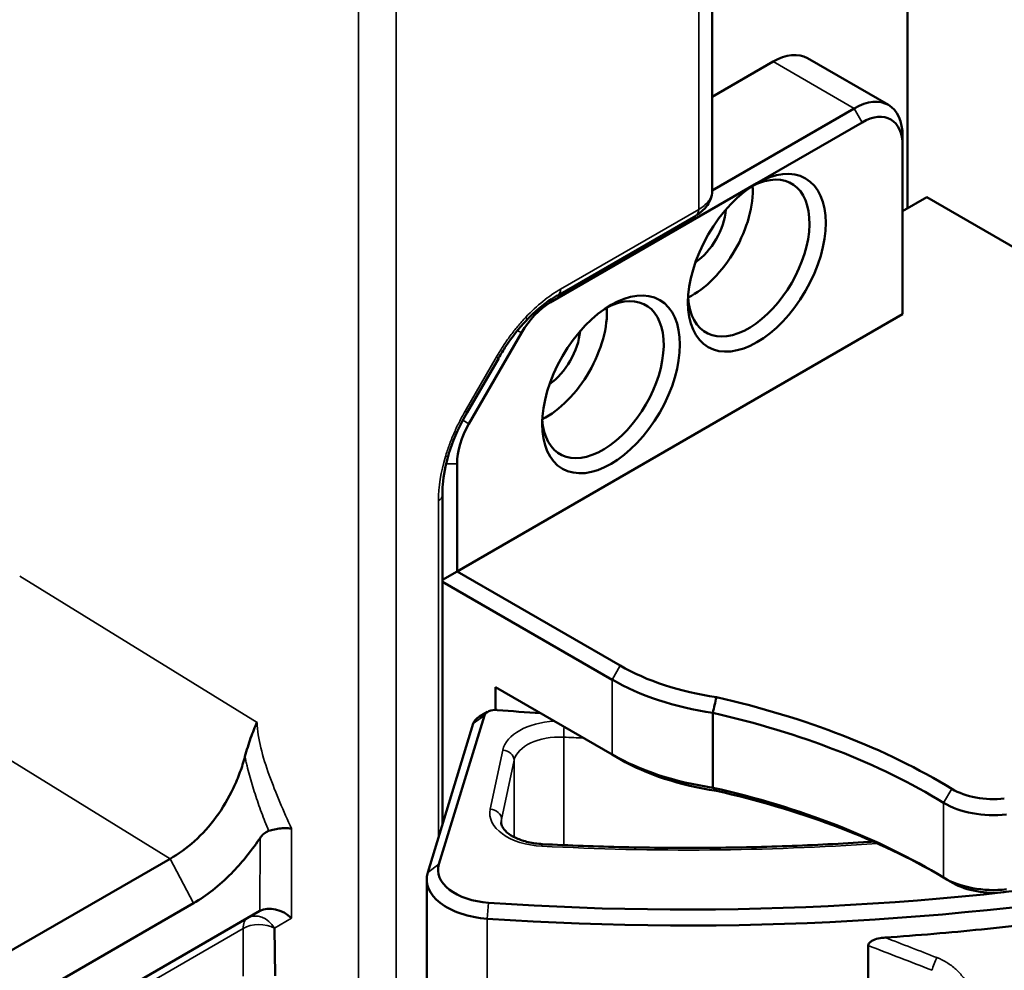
# Model space of a CAD drawing. Header units: millimetres. Extents: x 0 to 14369, y -869 to 2970.
# Tile 578 of 656: x 3853 to 3896, y 1370 to 1411. Entities that reach past the tile are written whole.
import ezdxf

# ---------------------------------------------------------------- set-up
doc = ezdxf.new("R2010")
doc.units = ezdxf.units.MM
doc.header["$LTSCALE"] = 10
doc.layers.add('Sichtbar (ISO)', color=7, linetype='Continuous', lineweight=50)
doc.layers.add('Sichtbar schmal (ISO)', color=7, linetype='Continuous', lineweight=35)

msp = doc.modelspace()

# ---------------------------------------------------------------- linework, layer by layer
at = {"layer": 'Sichtbar (ISO)'}
for p, q in [((3891.842, 1604.842), (3891.842, 1402.84)), ((3883.314, 1452.386), (3883.314, 1403.599)), ((3883.314, 1407.715), (3885.973, 1409.25)), ((3891.008, 1407.357), (3887.473, 1409.398)), ((3889.508, 1407.209), (3883.314, 1403.632)), ((3889.862, 1406.596), (3885.266, 1403.943)), ((3891.63, 1405.984), (3891.63, 1405.576)), ((3891.63, 1398.227), (3891.63, 1405.576)), ((3885.266, 1403.943), (3876.245, 1398.734)), ((3892.69, 1403.33), (3891.63, 1402.718)), ((3892.69, 1403.33), (3896.636, 1401.052)), ((3882.603, 1402.526), (3876.575, 1399.045)), ((3872.184, 1387), (3891.63, 1398.227)), ((3875.192, 1397.944), (3875.192, 1397.944)), ((3872.702, 1393.443), (3874.995, 1397.415)), ((3873.998, 1396.313), (3872.624, 1393.933)), ((3873.996, 1396.315), (3873.996, 1396.315)), ((3871.808, 1392.084), (3871.808, 1392.084)), ((3872.184, 1391.701), (3872.184, 1387)), ((3871.546, 1390.335), (3871.546, 1375.981)), ((3871.546, 1386.632), (3872.184, 1387)), ((3872.184, 1387), (3879.304, 1382.89)), ((3871.546, 1386.552), (3878.95, 1382.277)), ((3878.95, 1379.011), (3873.857, 1381.952)), ((3873.857, 1380.956), (3873.857, 1381.952)), ((3873.515, 1380.872), (3873.161, 1380.668)), ((3883.346, 1377.561), (3883.346, 1380.827)), ((3870.9, 1373.866), (3872.884, 1380.36)), ((3871.393, 1374.224), (3873.376, 1380.718)), ((3879.304, 1378.807), (3878.95, 1379.011)), ((3859.659, 1374.465), (3779.6, 1328.242)), ((3870.855, 1373.565), (3870.855, 1353.969)), ((3893.828, 1373.4), (3893.475, 1373.605)), ((3863.58, 1373.078), (3863.58, 1373.078)), ((3814.201, 1345.689), (3860.677, 1372.522)), ((3817.28, 1345.453), (3863.578, 1372.183)), ((3864.24, 1369.347), (3864.216, 1371.439)), ((3890.13, 1370.671), (3890.13, 1353.317))]:
    msp.add_line(p, q, dxfattribs=at)
for centre, major_axis, ratio, start_param, end_param in [((3885.973, 1406.8), (1.5, 2.598), 0.57735, 0, 0.785398), ((3889.508, 1404.759), (1.5, 2.598), 0.57735, 5.497787, 7.068583), ((3889.862, 1404.555), (1.25, 2.165), 0.57735, 5.497787, 7.068583), ((3884.912, 1400.677), (1.875, 3.248), 0.57735, 2.420819, 7.003959), ((3882.437, 1402.105), (-1.875, -3.248), 0.57735, 0.720774, 2.420819), ((3882.437, 1402.105), (1.05, 1.819), 0.57735, 4.023953, 5.400825), ((3878.548, 1395.369), (1.875, 3.248), 0.57735, 2.420819, 7.003959), ((3876.268, 1399.576), (0.305, -0.528), 0.57735, 6.278154, 6.283757), ((3876.245, 1396.693), (1.25, 2.165), 0.57735, 0.785398, 1.570796), ((3876.073, 1396.798), (-1.875, -3.248), 0.57735, 0.720774, 2.420819), ((3876.073, 1396.798), (1.05, 1.819), 0.57735, 4.023953, 5.400825), ((3873.952, 1392.722), (1.25, 2.165), 0.57735, 1.570796, 2.356194), ((3870.933, 1390.336), (0.61, 0), 0.57735, 6.282613, 6.288212), ((3882.225, 1414.679), (-73.5, 0), 0.57735, 1.452631, 2.309141), ((3882.225, 1414.271), (-74, 0), 0.57735, 1.452631, 2.311126), ((3885.753, 1386.613), (9.12, 0), 0.57735, 3.926991, 4.462813), ((3885.753, 1386.205), (9.62, 0), 0.57735, 3.926987, 4.459556), ((3879.293, 1368.038), (6.487, 26.156), 0.03659, 5.232359, 5.262575), ((3873.177, 1366.262), (28.357, 0), 0.57735, 0.757546, 1.19821), ((3873.868, 1380.668), (-0.5, 0), 0.57735, 4.571476, 6.108652), ((3882.225, 1414.679), (59, 0), 0.57735, 4.571476, 4.603663), ((3873.177, 1365.854), (27.857, 0), 0.57735, 0.757546, 1.197124), ((3873.868, 1380.259), (-1, 0), 0.57735, 5.497787, 6.108652), ((3885.753, 1382.939), (-9.62, 0), 0.57735, 0.785398, 1.317963), ((3885.753, 1382.53), (-9.12, 0), 0.57735, 0.785398, 1.321221), ((3873.177, 1362.588), (-27.857, 0), 0.57735, 3.899135, 4.338717), ((3878.994, 1380.531), (6.88, -5.465), 0.054135, 0.900402, 0.929585), ((3873.177, 1362.179), (-28.357, 0), 0.57735, 3.935846, 4.339803), ((3895.596, 1378.504), (2.5, 0), 0.57735, 3.899139, 4.901708), ((3895.596, 1378.095), (3, 0), 0.57735, 3.899139, 4.901843), ((3873.855, 1373.973), (-2.5, 0), 0.57735, 6.108652, 7.735817), ((3873.855, 1373.565), (-3, 0), 0.57735, 6.108652, 7.735817), ((3895.596, 1374.829), (-3, 0), 0.57735, 0.757583, 1.760249), ((3895.596, 1374.421), (-2.5, 0), 0.57735, 0.785398, 1.760249), ((3864.291, 1371.439), (0.927, -0.535), 0.701919, 1.222787, 2.748896)]:
    msp.add_ellipse(centre, major_axis=major_axis, ratio=ratio, start_param=start_param, end_param=end_param, dxfattribs=at)
for centre, major_axis in [((3885.266, 1400.472), (2.125, 3.681)), ((3878.902, 1395.165), (-2.125, -3.681))]:
    msp.add_ellipse(centre, major_axis=major_axis, ratio=0.57735, dxfattribs=at)
for points, knots in [([(3883.314, 1403.599), (3883.314, 1403.477), (3883.289, 1403.353), (3883.198, 1403.118), (3883.13, 1403.004), (3882.948, 1402.784), (3882.827, 1402.678), (3882.678, 1402.58), (3882.664, 1402.571), (3882.65, 1402.562)], [0, 0, 0, 0, 0.0443889, 0.0443889, 0.0905727, 0.0905727, 0.1450697, 0.1450697, 0.1506254, 0.1506254, 0.1506254, 0.1506254]), ([(3876.57, 1399.051), (3876.212, 1398.844), (3875.84, 1398.568), (3875.387, 1398.145), (3875.289, 1398.047), (3875.192, 1397.944)], [0, 0, 0, 0, 0.1592683, 0.1592683, 0.2042913, 0.2042913, 0.2042913, 0.2042913]), ([(3875.192, 1397.944), (3874.879, 1397.614), (3874.58, 1397.233), (3874.202, 1396.664), (3874.095, 1396.491), (3873.994, 1396.316)], [0, 0, 0, 0, 0.1451164, 0.1451164, 0.2059507, 0.2059507, 0.2059507, 0.2059507]), ([(3872.62, 1393.935), (3872.32, 1393.416), (3872.063, 1392.859), (3871.856, 1392.239), (3871.831, 1392.161), (3871.808, 1392.084)], [0, 0, 0, 0, 0.1798777, 0.1798777, 0.2055662, 0.2055662, 0.2055662, 0.2055662]), ([(3871.808, 1392.084), (3871.676, 1391.639), (3871.593, 1391.199), (3871.546, 1390.635), (3871.539, 1390.483), (3871.539, 1390.337)], [0, 0, 0, 0, 0.1480477, 0.1480477, 0.2043797, 0.2043797, 0.2043797, 0.2043797]), ([(3862.923, 1378.922), (3863, 1379.206), (3863.085, 1379.476), (3863.217, 1379.853), (3863.265, 1379.979), (3863.357, 1380.207), (3863.402, 1380.312), (3863.448, 1380.411), (3863.449, 1380.413), (3863.45, 1380.415)], [0.0000066, 0.0000066, 0.0000066, 0.0000066, 0.0931532, 0.0931532, 0.1433676, 0.1433676, 0.1923999, 0.1923999, 0.1932611, 0.1932611, 0.1932611, 0.1932611]), ([(3859.659, 1374.465), (3860.018, 1374.664), (3860.377, 1374.921), (3861.062, 1375.537), (3861.384, 1375.891), (3861.96, 1376.678), (3862.211, 1377.105), (3862.527, 1377.776), (3862.623, 1378.005), (3862.79, 1378.464), (3862.863, 1378.694), (3862.923, 1378.922)], [0.000001, 0.000001, 0.000001, 0.000001, 0.1495638, 0.1495638, 0.2975485, 0.2975485, 0.4455014, 0.4455014, 0.5205099, 0.5205099, 0.5948934, 0.5948934, 0.5948934, 0.5948934]), ([(3874.11, 1376.04), (3874.11, 1375.983), (3874.122, 1375.924), (3874.198, 1375.781), (3874.263, 1375.698), (3874.452, 1375.535), (3874.574, 1375.456), (3874.864, 1375.315), (3875.034, 1375.253), (3875.409, 1375.157), (3875.615, 1375.123), (3875.852, 1375.105), (3875.879, 1375.104), (3875.906, 1375.102)], [0.959931, 0.959931, 0.959931, 0.959931, 1.255672, 1.255672, 1.551412, 1.551412, 1.831335, 1.831335, 2.112849, 2.112849, 2.401891, 2.401891, 2.438634, 2.438634, 2.438634, 2.438634]), ([(3863.956, 1375.675), (3863.881, 1375.649), (3863.813, 1375.608), (3863.687, 1375.501), (3863.631, 1375.434), (3863.583, 1375.363)], [0.00000327, 0.00000327, 0.00000327, 0.00000327, 0.02416089, 0.02416089, 0.04995955, 0.04995955, 0.04995955, 0.04995955]), ([(3864.96, 1375.775), (3864.959, 1375.775), (3864.958, 1375.776), (3864.875, 1375.792), (3864.762, 1375.802), (3864.572, 1375.794), (3864.528, 1375.791), (3864.395, 1375.777), (3864.303, 1375.763), (3864.126, 1375.725), (3864.039, 1375.702), (3863.956, 1375.675)], [-0.00047926, -0.00047926, -0.00047926, -0.00047926, 0, 0, 0.03396091, 0.03396091, 0.04382883, 0.04382883, 0.06342082, 0.06342082, 0.08207727, 0.08207727, 0.08207727, 0.08207727]), ([(3860.677, 1372.522), (3861.245, 1372.851), (3861.799, 1373.286), (3862.55, 1374.045), (3862.759, 1374.278), (3863.256, 1374.886), (3863.467, 1375.19), (3863.583, 1375.363)], [0.000001, 0.000001, 0.000001, 0.000001, 0.2409488, 0.2409488, 0.3399833, 0.3399833, 0.4807811, 0.4807811, 0.4807811, 0.4807811]), ([(3890.341, 1375.212), (3890.273, 1375.207), (3890.205, 1375.203), (3888.957, 1375.119), (3887.773, 1375.058), (3885.402, 1374.971), (3884.214, 1374.945), (3881.838, 1374.929), (3880.65, 1374.939), (3878.275, 1374.994), (3877.089, 1375.039), (3875.906, 1375.102)], [3.6340585, 3.6340585, 3.6340585, 3.6340585, 3.6370474, 3.6370474, 3.6889233, 3.6889233, 3.7407993, 3.7407993, 3.7926753, 3.7926753, 3.8445512, 3.8445512, 3.8445512, 3.8445512]), ([(3899.244, 1371.875), (3897.85, 1371.686), (3896.459, 1371.521), (3893.691, 1371.239), (3892.286, 1371.119), (3890.864, 1371.022)], [10.6872177, 10.6872177, 10.6872177, 10.6872177, 11.1087513, 11.1087513, 11.530286, 11.530286, 11.530286, 11.530286]), ([(3890.864, 1371.022), (3890.788, 1371.017), (3890.716, 1371.008), (3890.533, 1370.976), (3890.434, 1370.947), (3890.304, 1370.89), (3890.258, 1370.864), (3890.194, 1370.81), (3890.172, 1370.787), (3890.142, 1370.737), (3890.134, 1370.712), (3890.13, 1370.682), (3890.13, 1370.676), (3890.13, 1370.671)], [-0.625864, -0.625864, -0.625864, -0.625864, -0.60161, -0.60161, -0.5613383, -0.5613383, -0.5370777, -0.5370777, -0.5208089, -0.5208089, -0.5062426, -0.5062426, -0.5030261, -0.5030261, -0.5030261, -0.5030261])]:
    msp.add_open_spline(points, degree=3, knots=knots, dxfattribs=at)
at = {"layer": 'Sichtbar schmal (ISO)'}
for p, q in [((3867.873, 1344.097), (3867.873, 1494.96)), ((3869.525, 1494.985), (3869.525, 1344.122)), ((3882.728, 1402.801), (3882.728, 1451.552)), ((3889.508, 1407.209), (3885.973, 1409.25)), ((3889.862, 1406.596), (3889.508, 1407.209)), ((3876.699, 1399.32), (3882.728, 1402.801)), ((3876.198, 1398.815), (3876.245, 1398.734)), ((3874.995, 1397.415), (3874.817, 1397.517)), ((3872.529, 1393.988), (3873.903, 1396.368)), ((3873.996, 1396.315), (3873.903, 1396.368)), ((3872.529, 1393.988), (3872.621, 1393.934)), ((3872.434, 1393.598), (3872.702, 1393.443)), ((3872.184, 1391.701), (3871.706, 1391.701)), ((3871.371, 1375.405), (3871.371, 1390.09)), ((3853.092, 1386.793), (3863.45, 1380.415)), ((3879.304, 1382.89), (3878.95, 1382.277)), ((3878.95, 1379.011), (3878.95, 1382.277)), ((3849.568, 1380.679), (3859.659, 1374.465)), ((3872.884, 1380.36), (3873.376, 1380.718)), ((3876.838, 1375.056), (3876.838, 1379.77)), ((3873.628, 1376.624), (3874.177, 1379.204)), ((3874.124, 1376.181), (3874.673, 1378.761)), ((3874.673, 1375.408), (3874.673, 1378.761)), ((3863.297, 1377.503), (3863.297, 1377.503)), ((3893.78, 1377.512), (3893.416, 1376.905)), ((3893.416, 1376.905), (3893.416, 1373.639)), ((3874.124, 1375.94), (3874.124, 1376.181)), ((3864.96, 1375.775), (3864.96, 1371.869)), ((3863.583, 1375.362), (3863.578, 1372.183)), ((3860.677, 1372.522), (3859.659, 1374.465)), ((3870.9, 1373.866), (3871.393, 1374.224)), ((3863.58, 1373.417), (3863.58, 1373.417)), ((3873.501, 1371.845), (3873.56, 1372.54)), ((3864.216, 1371.439), (3864.96, 1371.869)), ((3873.501, 1371.845), (3873.501, 1352.249)), ((3816.973, 1344.937), (3862.84, 1371.418)), ((3862.84, 1371.418), (3862.84, 1369.339)), ((3864.219, 1371.172), (3864.219, 1371.172)), ((3864.228, 1370.387), (3864.228, 1370.387))]:
    msp.add_line(p, q, dxfattribs=at)
for centre, major_axis, ratio, start_param, end_param in [((3882.296, 1403.058), (0.305, -0.529), 0.577349, 0.000607, 0.76939), ((3876.936, 1393.514), (2.662, 6.171), 0.597664, 0.677346, 1.020186), ((3876.268, 1399.576), (0.305, -0.528), 0.57735, 0.000572, 0.770264), ((3876.655, 1392.836), (-4.159, -5.445), 0.598583, 5.279379, 5.617622), ((3870.933, 1390.336), (0.61, 0), 0.57735, 5.512921, 6.282613), ((3876.658, 1379.028), (-2.5, 0), 0.57735, 4.803332, 6.161012), ((3876.883, 1380.058), (-0.026, -0.499), 0.073312, 4.384502, 5.329778), ((3876.658, 1378.62), (-2, 0), 0.57735, 4.62248, 6.161012), ((3882.225, 1414.271), (60, 0), 0.57735, 4.62248, 4.637035), ((3874.177, 1378.796), (0.489, -0.104), 0.810411, 0.170673, 1.741469), ((3876.11, 1376.448), (-2.5, 0), 0.57735, 6.161012, 7.761888), ((3873.628, 1376.216), (0.489, -0.104), 0.810411, 0.170673, 1.741469), ((3876.11, 1376.04), (-2, 0), 0.57735, 6.161012, 6.283185), ((3882.225, 1414.679), (-69, 0), 0.57735, 1.478703, 1.691346), ((3875.88, 1374.603), (0.027, 0.499), 0.075088, 0, 0.617483), ((3863.547, 1371.01), (-0.5, 0.866), 0.57735, 0, 0.785398), ((3863.547, 1371.01), (-0.5, 0.866), 0.794556, 4.749405, 6.283185), ((3863.547, 1371.01), (-1, 0), 0.57735, 3.979351, 5.497787), ((3846.12, 1151.666), (236.771, -162.638), 0.753294, 1.871057, 1.879662), ((3845.251, 1151.084), (234.745, -162.987), 0.757871, 1.874525, 1.885178), ((3893.099, 1369.861), (0.183, 0.465), 0.195121, 0.988182, 2.258471)]:
    msp.add_ellipse(centre, major_axis=major_axis, ratio=ratio, start_param=start_param, end_param=end_param, dxfattribs=at)
msp.add_open_spline([(3883.314, 1403.599), (3883.314, 1403.527), (3883.287, 1403.381), (3883.171, 1403.169), (3882.986, 1402.971), (3882.82, 1402.854), (3882.728, 1402.801)], degree=3, dxfattribs=at)
for points, knots in [([(3873.903, 1396.368), (3873.995, 1396.528), (3874.091, 1396.684), (3874.191, 1396.836), (3874.291, 1396.988), (3874.395, 1397.137), (3874.502, 1397.282), (3874.61, 1397.427), (3874.72, 1397.567), (3874.834, 1397.704), (3874.948, 1397.84), (3875.066, 1397.972), (3875.186, 1398.099)], [0, 0, 0, 0, 0.25, 0.25, 0.25, 0.5, 0.5, 0.5, 0.75, 0.75, 0.75, 1, 1, 1, 1]), ([(3875.192, 1397.944), (3875.203, 1397.956), (3875.22, 1397.994), (3875.206, 1398.055), (3875.186, 1398.099)], [0.5845707, 0.5845707, 0.5845707, 0.5845707, 0.75, 1, 1, 1, 1]), ([(3871.671, 1392.012), (3871.721, 1392.179), (3871.777, 1392.347), (3871.838, 1392.513), (3871.899, 1392.68), (3871.965, 1392.847), (3872.037, 1393.012), (3872.109, 1393.177), (3872.186, 1393.341), (3872.268, 1393.504), (3872.35, 1393.667), (3872.437, 1393.828), (3872.529, 1393.988)], [0, 0, 0, 0, 0.25, 0.25, 0.25, 0.5, 0.5, 0.5, 0.75, 0.75, 0.75, 0.9999997, 0.9999997, 0.9999997, 0.9999997]), ([(3871.808, 1392.084), (3871.804, 1392.069), (3871.779, 1392.034), (3871.719, 1392.016), (3871.671, 1392.012)], [0.5845899, 0.5845899, 0.5845899, 0.5845899, 0.75, 1, 1, 1, 1]), ([(3863.45, 1380.415), (3863.466, 1380.053), (3863.592, 1379.297), (3863.966, 1378.116), (3864.436, 1376.936), (3864.783, 1376.158), (3864.96, 1375.775)], [0, 0, 0, 0, 0.24703, 0.500021, 0.753011, 1, 1, 1, 1]), ([(3863.956, 1375.675), (3863.847, 1375.945), (3863.641, 1376.486), (3863.405, 1377.161), (3863.234, 1377.701), (3863.117, 1378.107), (3863.031, 1378.447), (3862.975, 1378.684), (3862.945, 1378.82), (3862.931, 1378.888), (3862.923, 1378.922)], [0, 0, 0, 0, 0.25, 0.5, 0.625, 0.75, 0.875, 0.9375, 0.96875, 1, 1, 1, 1]), ([(3893.123, 1370.147), (3893.273, 1370.089), (3893.416, 1370.019), (3893.555, 1369.934), (3893.694, 1369.849), (3893.829, 1369.749), (3893.952, 1369.638), (3894.074, 1369.528), (3894.184, 1369.406), (3894.279, 1369.278), (3894.374, 1369.149), (3894.453, 1369.014), (3894.516, 1368.874), (3894.58, 1368.733), (3894.627, 1368.587), (3894.658, 1368.435)], [0.0000001, 0.0000001, 0.0000001, 0.0000001, 0.2, 0.2, 0.2, 0.4, 0.4, 0.4, 0.6, 0.6, 0.6, 0.8, 0.8, 0.8, 1, 1, 1, 1])]:
    msp.add_open_spline(points, degree=3, knots=knots, dxfattribs=at)

doc.saveas('drawing.dxf')
